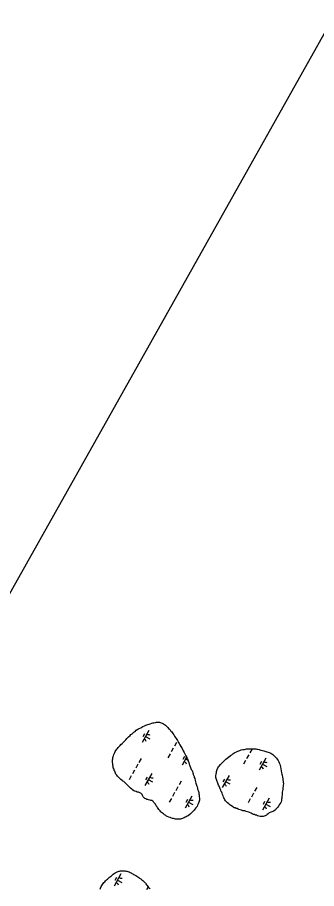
# Model space of a CAD drawing. Extents: x 3913936 to 3933962, y 195330 to 217741.
# Drawn here: x 3921301 to 3922383, y 207016 to 210166 of the extents above; entities that cross this region are included whole.
import ezdxf

# ---------------------------------------------------------------- set-up
doc = ezdxf.new("R2010")
doc.units = 0
doc.layers.add('V-GRID-FRAM', color=7, linetype='Continuous')
doc.layers.add('V-WETL-SWMP', color=7, linetype='Continuous')

msp = doc.modelspace()

# ---------------------------------------------------------------- linework, layer by layer
at = {"layer": 'V-GRID-FRAM'}
msp.add_lwpolyline([(3932010.3, 210315), (3924440.1, 196848.2), (3917917.6, 202110.6), (3924798.7, 214359), (3932010.3, 210315)], dxfattribs=at)
at = {"layer": 'V-WETL-SWMP'}
for p, q in [((3921776.3, 207588.2), (3921751.8, 207544.6)), ((3921760.2, 207575.4), (3921754.3, 207564.9)), ((3921764, 207566.4), (3921779.7, 207557.5)), ((3921876.7, 207545.1), (3921868.8, 207531.2)), ((3921853.2, 207503.3), (3921845.3, 207489.3)), ((3921864.9, 207524.2), (3921857.1, 207510.3)), ((3922137.7, 207500.4), (3922129.9, 207486.5)), ((3922149.5, 207521.4), (3922141.6, 207507.4)), ((3921748.3, 207486.6), (3921740.4, 207472.6)), ((3921912.8, 207491.6), (3921896.8, 207463.1)), ((3921905.2, 207493.9), (3921899.3, 207483.4)), ((3921909, 207484.9), (3921917.4, 207480.2)), ((3922125.9, 207479.5), (3922118.1, 207465.6)), ((3922199.6, 207488.1), (3922175.1, 207444.5)), ((3922183.6, 207475.3), (3922177.7, 207464.9)), ((3921724.7, 207444.7), (3921716.9, 207430.8)), ((3921736.5, 207465.6), (3921728.7, 207451.7)), ((3922187.4, 207466.3), (3922203.1, 207457.5)), ((3921713, 207423.8), (3921705.1, 207409.8)), ((3921786.7, 207432.4), (3921762.2, 207388.8)), ((3921770.6, 207419.6), (3921764.7, 207409.1)), ((3921774.4, 207410.6), (3921790.1, 207401.7)), ((3921893.3, 207405), (3921885.4, 207391.1)), ((3922066.3, 207425.1), (3922041.8, 207381.6)), ((3922050.2, 207412.4), (3922044.3, 207401.9)), ((3921881.5, 207384.1), (3921873.7, 207370.2)), ((3922054, 207403.3), (3922069.7, 207394.5)), ((3922166.7, 207382.1), (3922158.8, 207368.2)), ((3921858, 207342.3), (3921850.1, 207328.3)), ((3921869.7, 207363.2), (3921861.9, 207349.3)), ((3921931.7, 207350.8), (3921907.2, 207307.3)), ((3922154.9, 207361.2), (3922147.1, 207347.2)), ((3922211.3, 207343.6), (3922186.8, 207300)), ((3921915.6, 207338.1), (3921909.7, 207327.6)), ((3921919.4, 207329.1), (3921935.1, 207320.2)), ((3922143.2, 207340.3), (3922135.3, 207326.3)), ((3922195.2, 207330.8), (3922189.3, 207320.4)), ((3922199, 207321.8), (3922214.7, 207313)), ((3921675.3, 207069.1), (3921650.8, 207025.5)), ((3921659.3, 207056.3), (3921653.4, 207045.9)), ((3921663.1, 207047.3), (3921678.8, 207038.5)), ((3921773.7, 207022.5), (3921767.9, 207012.2))]:
    msp.add_line(p, q, dxfattribs=at)
for points in [[(3921660, 207520.8), (3921662.4, 207523.2), (3921664.8, 207526.2), (3921669.2, 207530.6), (3921672.5, 207534), (3921675.4, 207537), (3921679.8, 207541.4), (3921682.2, 207543.9), (3921686.5, 207548.3), (3921689.4, 207550.8), (3921692.8, 207554.2), (3921697.2, 207558.6), (3921700.5, 207562.1), (3921703, 207565), (3921708.3, 207569.5), (3921711.7, 207572.9), (3921715.5, 207575.9), (3921721.8, 207581.3), (3921726.7, 207584.8), (3921730.5, 207588.7), (3921736.8, 207592.6), (3921741.2, 207595.6), (3921747, 207598.1), (3921754.8, 207602.1), (3921760.1, 207604.6), (3921765.4, 207607), (3921772.2, 207609.1), (3921777.1, 207610.6), (3921781, 207611.6), (3921787.3, 207614.1), (3921790.7, 207615.6), (3921794.6, 207616.1), (3921800.4, 207617.1), (3921803.9, 207617.6), (3921807.3, 207617.7), (3921814.6, 207617.7), (3921817.5, 207616.8), (3921821.4, 207615.9), (3921824.4, 207614.4), (3921829.2, 207612.5), (3921833.2, 207610.1), (3921836.6, 207607.2), (3921839.1, 207604.8), (3921841.5, 207602.4), (3921845, 207599), (3921847.9, 207595.6), (3921850.9, 207592.2), (3921852.9, 207589.8), (3921856.3, 207586), (3921859.3, 207582.6), (3921862.7, 207577.2), (3921866.2, 207572.4), (3921868.7, 207568), (3921872.1, 207564.2), (3921875.1, 207558.8), (3921877.1, 207555.4), (3921879.5, 207551.6), (3921884, 207544.8), (3921886.5, 207540.4), (3921888.9, 207536.5), (3921892.4, 207529.8), (3921894.9, 207526.4), (3921896.9, 207522.5), (3921900.9, 207514.2), (3921904.3, 207508.4), (3921907.3, 207501.1), (3921910.3, 207495.8), (3921913.8, 207490), (3921915.3, 207485.1), (3921916.8, 207481.7), (3921918.3, 207477.8), (3921920.7, 207472.5), (3921922.3, 207466.7), (3921923.3, 207463.3), (3921924.8, 207459.9), (3921926.8, 207454), (3921928.3, 207450.6), (3921929.8, 207447.2), (3921932.7, 207443.4), (3921933.7, 207440), (3921935.7, 207434.6), (3921936.2, 207431.2), (3921937.2, 207428.3), (3921939.7, 207422), (3921940.7, 207418.1), (3921942.2, 207414.7), (3921943.8, 207406.9), (3921945.3, 207402), (3921946.8, 207397.2), (3921947.8, 207393.8), (3921948.8, 207390.4), (3921949.8, 207387), (3921951.3, 207384.1), (3921952.3, 207379.7), (3921952.8, 207376.3), (3921953.8, 207373.4), (3921954.8, 207370.5), (3921955.4, 207367), (3921956.9, 207363.2), (3921957.4, 207358.8), (3921958.9, 207355.4)], [(3921645.3, 207478.2), (3921645.2, 207482.1), (3921646.2, 207485.5), (3921646.6, 207490.4), (3921647.6, 207493.8), (3921648.5, 207496.8), (3921649.9, 207501.2), (3921652.8, 207508), (3921654.2, 207511.4), (3921656.6, 207515.9), (3921660, 207520.8)], [(3922028.8, 207390.2), (3922019.3, 207414), (3922019.2, 207418.3), (3922019.2, 207424.2), (3922020.1, 207431.5), (3922020.5, 207434.9), (3922021.5, 207439.8), (3922022.4, 207443.2), (3922023.8, 207447.1), (3922026.2, 207452.5), (3922028.6, 207456.4), (3922031, 207459.4), (3922035.4, 207464.8), (3922038.7, 207468.2), (3922042.6, 207472.2), (3922047.9, 207477.6), (3922051.3, 207481), (3922054.7, 207484.5), (3922060, 207488.4), (3922064.8, 207491.9), (3922071.6, 207497.3), (3922076.5, 207500.3), (3922080.3, 207503.7), (3922087.6, 207508.2), (3922093.4, 207510.7), (3922098.3, 207513.2), (3922105.6, 207516.1), (3922110.4, 207517.7), (3922115.8, 207518.7), (3922122.1, 207519.7), (3922125.5, 207520.7), (3922129.9, 207521.7), (3922136.2, 207521.8), (3922140.6, 207521.8), (3922144.5, 207521.9), (3922150.4, 207521.9), (3922154.7, 207522), (3922158.2, 207521.5), (3922163, 207521.1), (3922166.5, 207520.6), (3922169.9, 207520.2), (3922174.8, 207518.7), (3922177.7, 207517.8), (3922181.6, 207517.3), (3922187.5, 207515.9), (3922191.9, 207514.5), (3922195.8, 207513.1), (3922203.1, 207510.7), (3922207.5, 207509.8), (3922210.9, 207507.9), (3922217.3, 207506), (3922221.2, 207503.6), (3922225.1, 207500.7), (3922229.6, 207496.8), (3922232, 207494.4), (3922236, 207490.1), (3922237.9, 207487.7), (3922240.4, 207484.8), (3922244.4, 207478.9), (3922246.3, 207474.6), (3922247.8, 207471.2), (3922249.8, 207465.8), (3922251.3, 207461.5), (3922252.4, 207457.1), (3922253.9, 207449.8), (3922254.9, 207442), (3922256.5, 207434.7), (3922257.5, 207430.3), (3922258.5, 207425.9), (3922259.5, 207419.6), (3922260.6, 207413.3), (3922261.1, 207408.4), (3922262.1, 207405.5), (3922262.6, 207401.6), (3922263.2, 207395.3), (3922262.7, 207390.4), (3922262.3, 207387), (3922261.3, 207382.1), (3922260.9, 207378.7), (3922260.4, 207374.8), (3922259.5, 207369.4), (3922259.1, 207365), (3922259.1, 207360.6), (3922258.7, 207353.8), (3922257.8, 207348.9), (3922256.8, 207343.1), (3922256.4, 207339.1), (3922255.9, 207335.2), (3922254.5, 207330.4), (3922253.1, 207326.9), (3922251.2, 207323.5), (3922247.8, 207318.6), (3922244.9, 207314.2), (3922242.5, 207311.2), (3922238.7, 207306.8), (3922236.2, 207303.4), (3922233.8, 207300.9), (3922229.5, 207297), (3922224.6, 207295.5), (3922221.2, 207293.5), (3922217.3, 207292)], [(3921958.9, 207355.4), (3921959.1, 207335.9), (3921958.1, 207332), (3921957.2, 207328.6), (3921955.3, 207322.7), (3921952.9, 207317.8), (3921950.5, 207312.9), (3921946.6, 207308.5), (3921942.8, 207303.6), (3921940.4, 207300.1), (3921938, 207297.2), (3921932.7, 207292.7), (3921928.8, 207289.3), (3921925.4, 207285.4), (3921918.6, 207279.9), (3921915.2, 207278.4), (3921911.4, 207275.5), (3921908, 207274), (3921904.6, 207272), (3921900.7, 207270.5), (3921897.8, 207269.5), (3921894.9, 207268.5), (3921891, 207267.5), (3921887.6, 207267), (3921884.2, 207266.9), (3921879.3, 207266.9), (3921875.9, 207266.9), (3921872.4, 207267.8), (3921866.1, 207269.2), (3921862.2, 207270.1), (3921856.3, 207272), (3921852.9, 207273), (3921849, 207274.9), (3921843.1, 207277.3), (3921840.2, 207278.7), (3921837.7, 207280.6), (3921833.3, 207283), (3921828.9, 207286.9), (3921822.5, 207291.7), (3921820, 207294.1), (3921817.1, 207297), (3921815.1, 207299.4), (3921812.6, 207302.8), (3921808.2, 207309.6), (3921806.2, 207312), (3921803.3, 207315.9), (3921800.3, 207321.2), (3921797.8, 207324.1), (3921794.4, 207327), (3921792.9, 207330.4), (3921790.4, 207332.4), (3921787.5, 207334.3), (3921784.1, 207335.2), (3921781.1, 207336.2), (3921775.3, 207337.6), (3921772.3, 207338.5), (3921768.9, 207339), (3921765, 207340.4), (3921761.6, 207342.3), (3921758.1, 207345.7), (3921756.2, 207348.6), (3921753.7, 207352.5), (3921751.7, 207356.4), (3921749.7, 207358.8), (3921747.3, 207361.2), (3921744.3, 207362.1), (3921739.4, 207364.5), (3921734.6, 207365.5), (3921730.2, 207366.9), (3921725.8, 207368.3), (3921721.8, 207370.2), (3921717.4, 207373.1), (3921714.5, 207375.5), (3921710.5, 207378.9), (3921708.1, 207381.3), (3921704.6, 207384.7), (3921700.2, 207389), (3921698.2, 207391.4), (3921695.8, 207393.9), (3921692.8, 207396.3), (3921688.9, 207399.6), (3921685.5, 207403), (3921682.5, 207405), (3921679.6, 207406.9), (3921675.6, 207410.2), (3921672.7, 207413.1), (3921669.7, 207415.6), (3921666.3, 207418.9), (3921662.8, 207422.8), (3921660.4, 207426.2), (3921657.4, 207430.6), (3921654.4, 207436.9), (3921652.9, 207440.7), (3921651.4, 207443.7), (3921650.4, 207447.5), (3921647.9, 207452.9), (3921646.9, 207459.2), (3921646.4, 207462.6), (3921645.9, 207467.5), (3921645.3, 207473.8), (3921645.3, 207478.2)], [(3922217.3, 207292), (3922212, 207290), (3922208.1, 207287), (3922204.3, 207283.6), (3922201.4, 207281.6), (3922196.5, 207279.6), (3922193.1, 207278.1), (3922189.2, 207277.1), (3922184.3, 207276.6), (3922178.5, 207277.5), (3922174.6, 207278.4), (3922169.7, 207279.8), (3922165.3, 207281.3), (3922162.4, 207282.2), (3922158, 207283.6), (3922155, 207284.6), (3922150.1, 207287), (3922146.7, 207288.9), (3922140.8, 207290.8), (3922137.4, 207292.2), (3922133.5, 207293.6), (3922128.1, 207295.1), (3922123.7, 207297), (3922119.3, 207297.9), (3922115.9, 207297.9), (3922111, 207299.3), (3922106.1, 207300.7), (3922101.7, 207302.1), (3922098.8, 207303.6), (3922095.8, 207305.5), (3922092.4, 207306.4), (3922088.5, 207307.8), (3922085.1, 207308.8), (3922082.1, 207310.2), (3922079.7, 207312.1), (3922075.3, 207315), (3922072.3, 207317), (3922069.4, 207319.4), (3922065.5, 207322.7), (3922061, 207326.6), (3922058.6, 207328.5), (3922056.1, 207331.4), (3922054.1, 207333.8), (3922051.7, 207337.7), (3922049.7, 207341.1), (3922047.7, 207344), (3922046.2, 207346.9), (3922044.7, 207351.3), (3922042.7, 207356.2), (3922041.2, 207361.5), (3922040.2, 207364.4), (3922038.2, 207367.8), (3922036.7, 207372.2), (3922034.2, 207377), (3922033.2, 207380), (3922030.2, 207386.8), (3922028.8, 207390.2)], [(3921599.9, 207013.9), (3921601.7, 207018.3), (3921604.1, 207023.6), (3921606.2, 207027.4), (3921608.6, 207031.5), (3921611.7, 207035.2), (3921613.8, 207037.9), (3921616.7, 207041.2), (3921619.9, 207044.4), (3921623.4, 207047.4), (3921626.5, 207050.5), (3921630.8, 207054.1), (3921634.2, 207057.1), (3921637.2, 207059.6), (3921640.9, 207062.7), (3921644.4, 207065.7), (3921647.6, 207068.2), (3921650.8, 207070.6), (3921654.1, 207073), (3921657.5, 207074.9), (3921661.2, 207076.8), (3921664.8, 207078.2), (3921667.8, 207079.1), (3921670.8, 207079.7), (3921674, 207080.1), (3921677.4, 207080.8), (3921681.9, 207080.9), (3921685.3, 207080.8), (3921689.7, 207080.4), (3921693.2, 207079.8), (3921697, 207079), (3921700.7, 207077.8), (3921705.3, 207076.3), (3921708.9, 207074.9), (3921712.3, 207072.9), (3921715.2, 207071.2), (3921718.3, 207069.1), (3921720.9, 207067.3), (3921724, 207065.5), (3921728.8, 207063.1), (3921732.5, 207061.1), (3921736.4, 207058.8), (3921740.5, 207056.2), (3921743, 207054.2), (3921747.1, 207051)], [(3921747.1, 207051), (3921751, 207047.9), (3921754.1, 207045.5), (3921757.8, 207042.1), (3921761.1, 207039), (3921763.9, 207036.1), (3921765.9, 207033.3), (3921768.1, 207030.2), (3921770.1, 207027.4), (3921773, 207023.4), (3921775.3, 207020.6), (3921778.2, 207017.5), (3921781.4, 207015)]]:
    msp.add_lwpolyline(points, dxfattribs=at)
for centre, start, end in [((3921777.8, 207590.3), 239.8861, 281.4297), ((3921750.7, 207542.2), 19.8861, 61.4297), ((3921895.7, 207460.7), 19.8861, 61.4297), ((3922201.1, 207490.3), 239.8861, 281.4297), ((3922174.1, 207442.1), 19.8861, 61.4297), ((3921788.2, 207434.5), 239.8861, 281.4297), ((3922067.8, 207427.3), 239.8861, 281.4297), ((3921761.1, 207386.4), 19.8861, 61.4297), ((3922040.7, 207379.2), 19.8861, 61.4297), ((3921906.1, 207304.9), 19.8861, 61.4297), ((3921933.1, 207353), 239.8861, 281.4297), ((3922185.7, 207297.6), 19.8861, 61.4297), ((3922212.8, 207345.8), 239.8861, 281.4297), ((3921649.7, 207023.1), 19.8861, 61.4297), ((3921676.8, 207071.3), 239.8861, 281.4297)]:
    msp.add_arc(centre, 17.6, start, end, dxfattribs=at)

doc.saveas('drawing.dxf')
